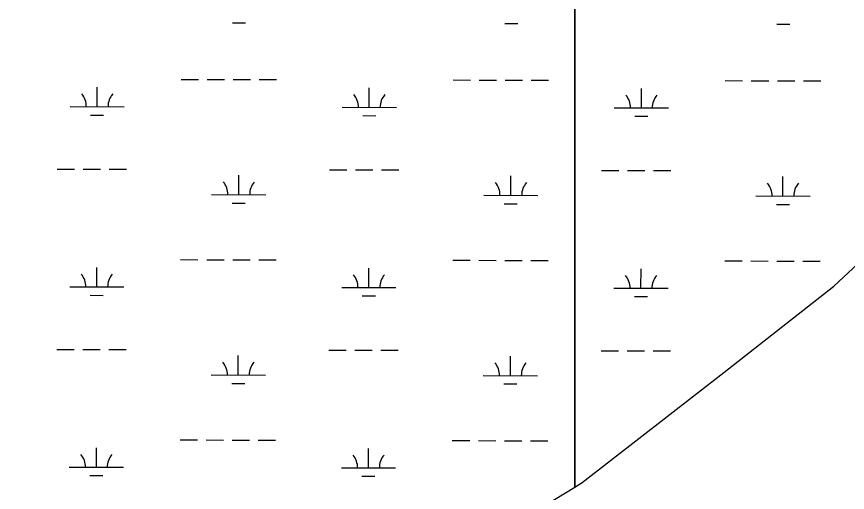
# Model space of a CAD drawing. Extents: x 3177385 to 3215275, y 903885 to 929304.
# Drawn here: x 3193361 to 3194893, y 918487 to 919365 of the extents above; entities that cross this region are included whole.
import ezdxf

# ---------------------------------------------------------------- set-up
doc = ezdxf.new("R2010")
doc.units = 0
doc.layers.add('V-WETL-SWMP', color=7, linetype='Continuous')

msp = doc.modelspace()

# ---------------------------------------------------------------- linework, layer by layer
at = {"layer": 'V-WETL-SWMP'}
for p, q in [((3193759.4, 919353.2), (3193783.4, 919353.1)), ((3194261.4, 919352), (3194285.4, 919351.9)), ((3194763.3, 919350.8), (3194787.3, 919350.8)), ((3193664.4, 919248.7), (3193696.4, 919248.7)), ((3193712.4, 919248.6), (3193744.4, 919248.5)), ((3193760.4, 919248.5), (3193792.4, 919248.4)), ((3193808.4, 919248.4), (3193840.4, 919248.3)), ((3194166.3, 919247.6), (3194198.3, 919247.5)), ((3194214.3, 919247.5), (3194246.3, 919247.4)), ((3194262.3, 919247.3), (3194294.3, 919247.3)), ((3194310.3, 919247.2), (3194342.3, 919247.2)), ((3194668.2, 919246.4), (3194700.2, 919246.3)), ((3194716.2, 919246.3), (3194748.2, 919246.2)), ((3194764.2, 919246.2), (3194796.2, 919246.1)), ((3194812.2, 919246.1), (3194844.2, 919246)), ((3193509.6, 919198.4), (3193509.7, 919234.4)), ((3194011.6, 919197.2), (3194011.6, 919233.2)), ((3194513.5, 919196), (3194513.5, 919232)), ((3193459.6, 919198.5), (3193559.6, 919198.2)), ((3193961.6, 919197.3), (3194061.6, 919197.1)), ((3194463.5, 919196.1), (3194563.5, 919195.9)), ((3193497.6, 919182.9), (3193521.6, 919182.9)), ((3193999.5, 919181.8), (3194023.5, 919181.7)), ((3194501.4, 919180.6), (3194525.4, 919180.6)), ((3193436, 919083.1), (3193468, 919083)), ((3193484, 919083), (3193516, 919082.9)), ((3193532, 919082.9), (3193564, 919082.8)), ((3193770.7, 919035.9), (3193770.8, 919071.9)), ((3193937.9, 919081.9), (3193969.9, 919081.8)), ((3193985.9, 919081.8), (3194017.9, 919081.7)), ((3194033.9, 919081.7), (3194065.9, 919081.6)), ((3194272.6, 919034.7), (3194272.7, 919070.7)), ((3194439.8, 919080.8), (3194471.8, 919080.7)), ((3194487.8, 919080.6), (3194519.8, 919080.6)), ((3194535.8, 919080.5), (3194567.8, 919080.5)), ((3194774.5, 919033.5), (3194774.6, 919069.5)), ((3193720.7, 919036), (3193820.7, 919035.8)), ((3194222.6, 919034.8), (3194322.6, 919034.6)), ((3194724.5, 919033.7), (3194824.5, 919033.4)), ((3193758.7, 919020.5), (3193782.7, 919020.4)), ((3194260.6, 919019.3), (3194284.6, 919019.3)), ((3194762.5, 919018.1), (3194786.5, 919018.1)), ((3193663.6, 918916.1), (3193695.6, 918916)), ((3193711.6, 918915.9), (3193743.6, 918915.9)), ((3193759.6, 918915.8), (3193791.6, 918915.8)), ((3193807.6, 918915.7), (3193839.6, 918915.7)), ((3194165.5, 918914.9), (3194197.5, 918914.8)), ((3194213.5, 918914.8), (3194245.5, 918914.7)), ((3194261.5, 918914.7), (3194293.5, 918914.6)), ((3194309.5, 918914.6), (3194341.5, 918914.5)), ((3194667.4, 918913.7), (3194699.4, 918913.6)), ((3194715.4, 918913.6), (3194747.4, 918913.5)), ((3194763.4, 918913.5), (3194795.4, 918913.4)), ((3193508.9, 918865.7), (3193509, 918901.7)), ((3194010.8, 918864.5), (3194010.9, 918900.5)), ((3194512.7, 918863.3), (3194512.8, 918899.3)), ((3194811.4, 918913.4), (3194843.4, 918913.3)), ((3193458.9, 918865.8), (3193558.9, 918865.6)), ((3193960.8, 918864.6), (3194060.8, 918864.4)), ((3194462.7, 918863.5), (3194562.7, 918863.2)), ((3193496.8, 918850.3), (3193520.8, 918850.2)), ((3193998.7, 918849.1), (3194022.7, 918849.1)), ((3194500.7, 918847.9), (3194524.7, 918847.9)), ((3193435.2, 918750.4), (3193467.2, 918750.3)), ((3193483.2, 918750.3), (3193515.2, 918750.2)), ((3193531.2, 918750.2), (3193563.2, 918750.1)), ((3193937.1, 918749.2), (3193969.1, 918749.2)), ((3193985.1, 918749.1), (3194017.1, 918749.1)), ((3194033.1, 918749), (3194065.1, 918749)), ((3194439, 918748.1), (3194471, 918748)), ((3194487, 918748), (3194519, 918747.9)), ((3194535, 918747.9), (3194567, 918747.8)), ((3193769.9, 918703.2), (3193770, 918739.2)), ((3194271.8, 918702), (3194271.9, 918738)), ((3193719.9, 918703.3), (3193819.9, 918703.1)), ((3194221.8, 918702.2), (3194321.8, 918701.9)), ((3193757.9, 918687.8), (3193781.9, 918687.7)), ((3194259.8, 918686.6), (3194283.8, 918686.6)), ((3193662.8, 918583.4), (3193694.8, 918583.3)), ((3193710.8, 918583.3), (3193742.8, 918583.2)), ((3193758.8, 918583.2), (3193790.8, 918583.1)), ((3193806.8, 918583.1), (3193838.8, 918583)), ((3194164.7, 918582.2), (3194196.7, 918582.1)), ((3194212.7, 918582.1), (3194244.7, 918582)), ((3194260.7, 918582), (3194292.7, 918581.9)), ((3194308.7, 918581.9), (3194340.7, 918581.8)), ((3193508.1, 918533), (3193508.2, 918569)), ((3194010, 918531.8), (3194010.1, 918567.8)), ((3193458.1, 918533.1), (3193558.1, 918532.9)), ((3193960, 918532), (3194060, 918531.7)), ((3193496.1, 918517.6), (3193520.1, 918517.5)), ((3193998, 918516.4), (3194022, 918516.4))]:
    msp.add_line(p, q, dxfattribs=at)
for points in [[(3194390.4, 918496.3), (3194390.4, 922154.2)], [(3194390.4, 922154.2), (3194390.4, 918496.3), (3194404.3, 918504.7), (3194665.2, 918707.8), (3194868.2, 918867.4), (3195071.1, 919055.9)], [(3187662.9, 916111.3), (3187822.4, 915951.7), (3187967.4, 915835.7), (3188083.4, 915777.7), (3188315.3, 915690.6), (3188764.8, 915574.6), (3189069.2, 915545.6), (3189417.1, 915502.1), (3189750.6, 915502.1), (3190185.5, 915516.6), (3190591.4, 915690.6), (3191127.8, 915922.7), (3191490.3, 916241.8), (3192099.2, 916720.5), (3192273.1, 916764), (3192389.1, 916836.6), (3192679.1, 917126.7), (3192809.5, 917286.3), (3192969, 917460.3), (3193230, 917648.9), (3193403.9, 917808.5), (3193519.9, 917968), (3194390.4, 918496.3)]]:
    msp.add_lwpolyline(points, dxfattribs=at)
for centre, start, end in [((3193454.4, 919199), 359.0948, 40.6385), ((3193564.9, 919198.7), 139.0948, 180.6385), ((3193956.3, 919197.8), 359.0948, 40.6385), ((3194066.8, 919197.5), 139.0948, 180.6385), ((3194458.2, 919196.6), 359.0948, 40.6385), ((3194568.7, 919196.4), 139.0948, 180.6385), ((3193715.5, 919036.5), 359.0948, 40.6385), ((3193826, 919036.2), 139.0948, 180.6385), ((3194217.4, 919035.3), 359.0948, 40.6385), ((3194327.9, 919035.1), 139.0948, 180.6385), ((3194719.3, 919034.1), 359.0948, 40.6385), ((3194829.8, 919033.9), 139.0948, 180.6385), ((3193453.6, 918866.3), 359.0948, 40.6385), ((3193564.1, 918866), 139.0948, 180.6385), ((3193955.5, 918865.1), 359.0948, 40.6385), ((3194066, 918864.9), 139.0948, 180.6385), ((3194457.4, 918863.9), 359.0948, 40.6385), ((3194567.9, 918863.7), 139.0948, 180.6385), ((3193714.7, 918703.8), 359.0948, 40.6385), ((3193825.2, 918703.6), 139.0948, 180.6385), ((3194216.6, 918702.6), 359.0948, 40.6385), ((3194327.1, 918702.4), 139.0948, 180.6385), ((3193452.9, 918533.6), 359.0948, 40.6385), ((3193563.3, 918533.4), 139.0948, 180.6385), ((3193954.8, 918532.4), 359.0948, 40.6385), ((3194065.3, 918532.2), 139.0948, 180.6385)]:
    msp.add_arc(centre, 35.2, start, end, dxfattribs=at)

doc.saveas('drawing.dxf')
